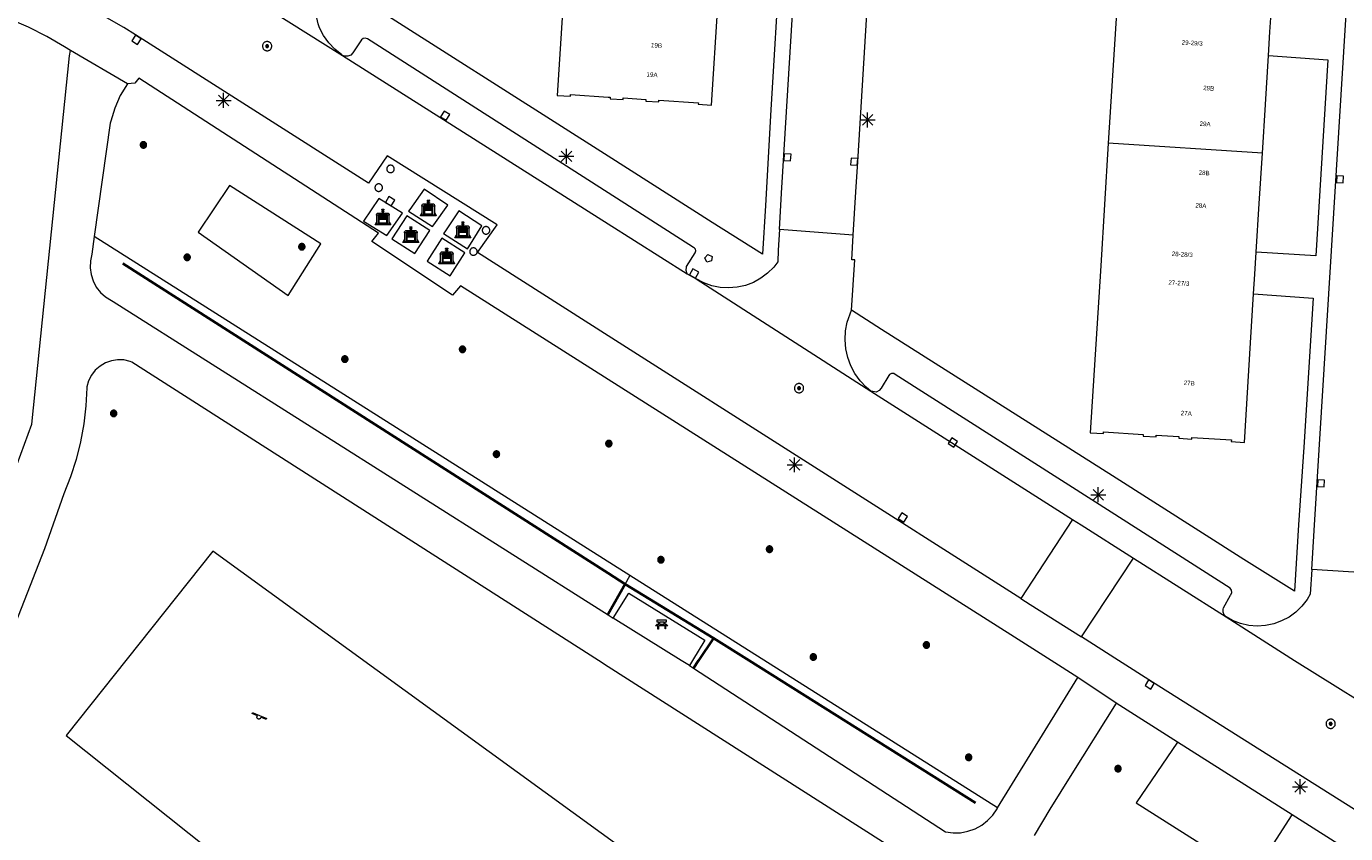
# Model space of a CAD drawing. Header units: metres. Extents: x 135779 to 137489, y 452643 to 455118.
# Tile 387 of 489: x 136961 to 137049, y 454188 to 454242. Entities that reach past the tile are written whole.
import ezdxf
from ezdxf.enums import TextEntityAlignment as Align

# ---------------------------------------------------------------- set-up
doc = ezdxf.new("R2010")
doc.units = ezdxf.units.M
doc.linetypes.add('DGN_Style_3', pattern=[78.572352, 56.123108, -22.449243])
for name, color, linetype, lineweight in [('KTop_BAK_Afval apart plaats', 96, 'Continuous', 13), ('KTop_BTD_Groenvoorziening_gras- en kruidachtigen', 62, 'Continuous', 13), ('KTop_NAR_Huisnummer (t)', 7, 'Continuous', 13), ('KTop_PAL_Afsluitpaal', 222, 'Continuous', 13), ('KTop_PAL_Lichtmast', 40, 'Continuous', 13), ('KTop_PND_Grondvlaksituatie van BAG-pand [tachy]', 1, 'Continuous', 13), ('KTop_PND_Pandscheiding', 40, 'Continuous', 13), ('KTop_PUT_Brandkraan of -put', 1, 'Continuous', 13), ('KTop_PUT_Inspectie- of rioolput', 15, 'Continuous', 13), ('KTop_PUT_Kolk', 15, 'Continuous', 13), ('KTop_STM_Bank', 40, 'Continuous', 13), ('KTop_STM_Speelvoorziening', 40, 'Continuous', 13), ('KTop_VGO_Boom', 92, 'Continuous', 13), ('KTop_VGO_Haag (l)', 92, 'DGN_Style_3', 40), ('KTop_WGD_Rijbaan_Lokale weg', 251, 'Continuous', 13), ('KTop_WGD_Rijbaan_Lokale weg_verkeersdrempel', 40, 'Continuous', 13), ('KTop_WGD_Voetpad', 251, 'Continuous', 13)]:
    doc.layers.add(name, color=color, linetype=linetype, lineweight=lineweight)
doc.styles.add('Style-ROVU', font='ROVU.shx')

# ---------------------------------------------------------------- blocks, each defined once
blk = doc.blocks.new('BAK_Afval_apart_plaats')
at = {"layer": 'KTop_BAK_Afval apart plaats'}
for p, q in [((-0.43, 0.141), (-0.425, 0.168)), ((-0.43, 0.118), (-0.43, 0.141)), ((-0.29, 0.118), (-0.43, 0.118)), ((-0.43, 0.118), (-0.43, -0.457)), ((-0.29, 0.118), (-0.43, 0.118)), ((-0.425, 0.168), (-0.416, 0.193)), ((-0.416, 0.193), (-0.403, 0.215)), ((-0.403, 0.215), (-0.384, 0.24)), ((-0.384, 0.24), (-0.364, 0.258)), ((-0.364, 0.258), (-0.342, 0.272)), ((-0.342, 0.272), (0, 0.272)), ((-0.282, 0.167), (-0.29, 0.146)), ((-0.282, 0.167), (-0.29, 0.146)), ((-0.29, 0.146), (-0.29, 0.118)), ((-0.29, 0.146), (-0.29, 0.118)), ((-0.29, -0.429), (-0.29, 0.118)), ((-0.29, 0.118), (-0.29, -0.429)), ((-0.273, 0.186), (-0.282, 0.167)), ((-0.273, 0.186), (-0.282, 0.167)), ((-0.248, 0.217), (-0.273, 0.186)), ((-0.248, 0.217), (-0.273, 0.186)), ((0.248, 0.217), (-0.248, 0.217)), ((0.248, 0.217), (-0.248, 0.217)), ((-0.242, 0.081), (-0.242, 0.153)), ((-0.242, 0.153), (0.242, 0.153)), ((0.242, 0.081), (-0.242, 0.081)), ((-0.242, 0.034), (-0.242, 0.081)), ((-0.242, 0.081), (0.242, 0.081)), ((-0.242, -0.059), (-0.242, 0.034)), ((-0.242, 0.034), (0.242, 0.034)), ((0.242, 0.034), (-0.242, 0.034)), ((-0.073, 0.513), (-0.072, 0.515)), ((-0.073, 0.513), (-0.073, 0.49)), ((-0.072, 0.511), (-0.073, 0.513)), ((-0.072, 0.511), (-0.073, 0.513)), ((-0.073, 0.49), (-0.072, 0.488)), ((-0.073, 0.399), (-0.073, 0.376)), ((-0.072, 0.397), (-0.073, 0.399)), ((-0.073, 0.376), (-0.072, 0.374)), ((-0.072, 0.515), (-0.071, 0.516)), ((-0.07, 0.51), (-0.072, 0.511)), ((-0.07, 0.51), (-0.072, 0.511)), ((-0.072, 0.488), (-0.07, 0.486)), ((-0.07, 0.396), (-0.072, 0.397)), ((-0.072, 0.374), (-0.07, 0.373)), ((-0.071, 0.516), (-0.07, 0.517)), ((-0.07, 0.517), (-0.067, 0.519)), ((-0.069, 0.509), (-0.07, 0.51)), ((-0.069, 0.509), (-0.07, 0.51)), ((-0.07, 0.486), (-0.069, 0.485)), ((-0.069, 0.395), (-0.07, 0.396)), ((-0.07, 0.373), (-0.069, 0.371)), ((-0.066, 0.507), (-0.069, 0.509)), ((-0.066, 0.507), (-0.069, 0.509)), ((-0.069, 0.485), (-0.066, 0.484)), ((-0.066, 0.394), (-0.069, 0.395)), ((-0.069, 0.371), (-0.066, 0.37)), ((-0.067, 0.519), (-0.065, 0.52)), ((-0.063, 0.506), (-0.066, 0.507)), ((-0.063, 0.506), (-0.066, 0.507)), ((-0.066, 0.484), (-0.063, 0.483)), ((-0.063, 0.392), (-0.066, 0.394)), ((-0.066, 0.37), (-0.063, 0.369)), ((-0.065, 0.52), (-0.061, 0.521)), ((-0.059, 0.505), (-0.063, 0.506)), ((-0.059, 0.505), (-0.063, 0.506)), ((-0.063, 0.483), (-0.059, 0.482)), ((-0.059, 0.391), (-0.063, 0.392)), ((-0.063, 0.369), (-0.059, 0.368)), ((-0.061, 0.521), (-0.055, 0.523)), ((-0.054, 0.504), (-0.059, 0.505)), ((-0.054, 0.504), (-0.059, 0.505)), ((-0.059, 0.482), (-0.054, 0.481)), ((-0.054, 0.39), (-0.059, 0.391)), ((-0.059, 0.368), (-0.054, 0.367)), ((-0.055, 0.523), (-0.049, 0.524)), ((-0.048, 0.503), (-0.054, 0.504)), ((-0.048, 0.503), (-0.054, 0.504)), ((-0.054, 0.481), (-0.048, 0.48)), ((-0.048, 0.389), (-0.054, 0.39)), ((-0.054, 0.367), (-0.048, 0.366)), ((-0.049, 0.524), (-0.043, 0.525)), ((-0.043, 0.502), (-0.048, 0.503)), ((-0.043, 0.502), (-0.048, 0.503)), ((-0.048, 0.48), (-0.043, 0.479)), ((-0.043, 0.388), (-0.048, 0.389)), ((-0.048, 0.366), (-0.043, 0.365)), ((-0.043, 0.525), (-0.035, 0.526)), ((-0.036, 0.501), (-0.043, 0.502)), ((-0.036, 0.501), (-0.043, 0.502)), ((-0.043, 0.479), (-0.036, 0.478)), ((-0.036, 0.388), (-0.043, 0.388)), ((-0.043, 0.365), (-0.036, 0.364)), ((-0.03, 0.501), (-0.036, 0.501)), ((-0.03, 0.501), (-0.036, 0.501)), ((-0.036, 0.478), (-0.03, 0.478)), ((-0.03, 0.387), (-0.036, 0.388)), ((-0.036, 0.364), (-0.03, 0.364)), ((-0.035, 0.526), (-0.029, 0.527)), ((-0.021, 0.5), (-0.03, 0.501)), ((-0.021, 0.5), (-0.03, 0.501)), ((-0.03, 0.478), (-0.028, 0.478)), ((-0.021, 0.387), (-0.03, 0.387)), ((-0.03, 0.364), (-0.028, 0.364)), ((-0.029, 0.527), (-0.023, 0.527)), ((-0.028, 0.478), (-0.021, 0.477)), ((-0.028, 0.468), (-0.028, 0.478)), ((-0.028, 0.478), (-0.021, 0.477)), ((-0.028, 0.4), (-0.028, 0.468)), ((-0.028, 0.468), (-0.021, 0.468)), ((-0.021, 0.468), (-0.028, 0.468)), ((-0.021, 0.4), (-0.028, 0.4)), ((-0.028, 0.364), (-0.021, 0.363)), ((-0.028, 0.355), (-0.028, 0.364)), ((-0.028, 0.364), (-0.021, 0.363)), ((-0.028, 0.272), (-0.028, 0.355)), ((-0.028, 0.355), (-0.021, 0.354)), ((-0.021, 0.354), (-0.028, 0.355)), ((0.028, 0.272), (-0.028, 0.272)), ((-0.023, 0.527), (-0.013, 0.528)), ((-0.014, 0.5), (-0.021, 0.5)), ((-0.014, 0.5), (-0.021, 0.5)), ((-0.021, 0.477), (-0.014, 0.477)), ((-0.021, 0.477), (-0.014, 0.477)), ((-0.021, 0.468), (-0.014, 0.468)), ((-0.014, 0.468), (-0.021, 0.468)), ((-0.014, 0.399), (-0.021, 0.4)), ((-0.014, 0.386), (-0.021, 0.387)), ((-0.021, 0.363), (-0.014, 0.363)), ((-0.021, 0.363), (-0.014, 0.363)), ((-0.021, 0.354), (-0.014, 0.354)), ((-0.014, 0.354), (-0.021, 0.354)), ((0, 0.5), (-0.014, 0.5)), ((0, 0.5), (-0.014, 0.5)), ((-0.014, 0.477), (0, 0.477)), ((-0.014, 0.477), (0, 0.477)), ((-0.014, 0.468), (0, 0.468)), ((0, 0.468), (-0.014, 0.468)), ((0, 0.399), (-0.014, 0.399)), ((0, 0.386), (-0.014, 0.386)), ((-0.014, 0.363), (0, 0.363)), ((-0.014, 0.363), (0, 0.363)), ((-0.014, 0.354), (0, 0.354)), ((0, 0.354), (-0.014, 0.354)), ((-0.013, 0.528), (-0.005, 0.528)), ((-0.005, 0.528), (0, 0.528)), ((0, 0.528), (0.005, 0.528)), ((0, 0.5), (0, 0.477)), ((0, 0.477), (0, 0.5)), ((0, 0.477), (0, 0.5)), ((0, 0.5), (0.014, 0.5)), ((0.014, 0.5), (0, 0.5)), ((0.014, 0.477), (0, 0.477)), ((0, 0.477), (0.014, 0.477)), ((0.014, 0.468), (0, 0.468)), ((0, 0.468), (0, 0.399)), ((0, 0.468), (0, 0.399)), ((0.014, 0.468), (0, 0.468)), ((0, 0.399), (0.014, 0.399)), ((0, 0.363), (0, 0.386)), ((0, 0.363), (0, 0.386)), ((0, 0.386), (0.014, 0.386)), ((0.014, 0.363), (0, 0.363)), ((0, 0.363), (0.014, 0.363)), ((0, 0.354), (0.014, 0.354)), ((0, 0.272), (0, 0.354)), ((0, 0.354), (0, 0.272)), ((0.014, 0.354), (0, 0.354)), ((0, 0.272), (0.342, 0.272)), ((0.028, 0.272), (0, 0.272)), ((0, 0.272), (0.028, 0.272)), ((0.005, 0.528), (0.013, 0.528)), ((0.013, 0.528), (0.023, 0.527)), ((0.014, 0.5), (0.021, 0.5)), ((0.021, 0.5), (0.014, 0.5)), ((0.021, 0.477), (0.014, 0.477)), ((0.014, 0.477), (0.021, 0.477)), ((0.021, 0.468), (0.014, 0.468)), ((0.021, 0.468), (0.014, 0.468)), ((0.014, 0.399), (0.021, 0.4)), ((0.014, 0.386), (0.021, 0.387)), ((0.021, 0.363), (0.014, 0.363)), ((0.014, 0.363), (0.021, 0.363)), ((0.014, 0.354), (0.021, 0.354)), ((0.021, 0.354), (0.014, 0.354)), ((0.021, 0.5), (0.03, 0.501)), ((0.03, 0.501), (0.021, 0.5)), ((0.028, 0.478), (0.021, 0.477)), ((0.021, 0.477), (0.028, 0.478)), ((0.021, 0.468), (0.028, 0.468)), ((0.028, 0.468), (0.021, 0.468)), ((0.028, 0.468), (0.021, 0.468)), ((0.021, 0.4), (0.028, 0.4)), ((0.021, 0.387), (0.03, 0.387)), ((0.028, 0.364), (0.021, 0.363)), ((0.021, 0.363), (0.028, 0.364)), ((0.021, 0.354), (0.028, 0.355)), ((0.028, 0.355), (0.021, 0.354)), ((0.023, 0.527), (0.029, 0.527)), ((0.03, 0.478), (0.028, 0.478)), ((0.028, 0.478), (0.028, 0.468)), ((0.028, 0.4), (0.028, 0.468)), ((0.03, 0.364), (0.028, 0.364)), ((0.028, 0.364), (0.028, 0.355)), ((0.028, 0.355), (0.028, 0.272)), ((0.029, 0.527), (0.035, 0.526)), ((0.03, 0.501), (0.036, 0.501)), ((0.036, 0.501), (0.03, 0.501)), ((0.036, 0.478), (0.03, 0.478)), ((0.03, 0.387), (0.036, 0.388)), ((0.036, 0.364), (0.03, 0.364)), ((0.035, 0.526), (0.043, 0.525)), ((0.036, 0.501), (0.043, 0.502)), ((0.043, 0.502), (0.036, 0.501)), ((0.043, 0.479), (0.036, 0.478)), ((0.036, 0.388), (0.043, 0.388)), ((0.043, 0.365), (0.036, 0.364)), ((0.043, 0.525), (0.049, 0.524)), ((0.043, 0.502), (0.048, 0.503)), ((0.048, 0.503), (0.043, 0.502)), ((0.048, 0.48), (0.043, 0.479)), ((0.043, 0.388), (0.048, 0.389)), ((0.048, 0.366), (0.043, 0.365)), ((0.048, 0.503), (0.054, 0.504)), ((0.054, 0.504), (0.048, 0.503)), ((0.054, 0.481), (0.048, 0.48)), ((0.048, 0.389), (0.054, 0.39)), ((0.054, 0.367), (0.048, 0.366)), ((0.049, 0.524), (0.055, 0.523)), ((0.054, 0.504), (0.059, 0.505)), ((0.059, 0.505), (0.054, 0.504)), ((0.059, 0.482), (0.054, 0.481)), ((0.054, 0.39), (0.059, 0.391)), ((0.059, 0.368), (0.054, 0.367)), ((0.055, 0.523), (0.061, 0.521)), ((0.059, 0.505), (0.063, 0.506)), ((0.063, 0.506), (0.059, 0.505)), ((0.063, 0.483), (0.059, 0.482)), ((0.059, 0.391), (0.063, 0.392)), ((0.063, 0.369), (0.059, 0.368)), ((0.061, 0.521), (0.065, 0.52)), ((0.063, 0.506), (0.066, 0.507)), ((0.066, 0.507), (0.063, 0.506)), ((0.066, 0.484), (0.063, 0.483)), ((0.063, 0.392), (0.066, 0.394)), ((0.066, 0.37), (0.063, 0.369)), ((0.065, 0.52), (0.067, 0.519)), ((0.066, 0.507), (0.069, 0.509)), ((0.069, 0.509), (0.066, 0.507)), ((0.069, 0.485), (0.066, 0.484)), ((0.066, 0.394), (0.069, 0.395)), ((0.069, 0.371), (0.066, 0.37)), ((0.067, 0.519), (0.07, 0.517)), ((0.069, 0.509), (0.07, 0.51)), ((0.07, 0.51), (0.069, 0.509)), ((0.07, 0.486), (0.069, 0.485)), ((0.069, 0.395), (0.07, 0.396)), ((0.07, 0.373), (0.069, 0.371)), ((0.07, 0.517), (0.071, 0.516)), ((0.07, 0.51), (0.072, 0.511)), ((0.072, 0.511), (0.07, 0.51)), ((0.072, 0.488), (0.07, 0.486)), ((0.07, 0.396), (0.072, 0.397)), ((0.072, 0.374), (0.07, 0.373)), ((0.071, 0.516), (0.072, 0.515)), ((0.072, 0.515), (0.073, 0.513)), ((0.072, 0.511), (0.073, 0.513)), ((0.073, 0.513), (0.072, 0.511)), ((0.073, 0.49), (0.072, 0.488)), ((0.072, 0.397), (0.073, 0.399)), ((0.073, 0.376), (0.072, 0.374)), ((0.073, 0.513), (0.073, 0.49)), ((0.073, 0.399), (0.073, 0.376)), ((0.242, 0.153), (0.242, 0.081)), ((0.242, 0.081), (0.242, 0.034)), ((0.242, 0.034), (0.242, -0.059)), ((0.273, 0.186), (0.248, 0.217)), ((0.273, 0.186), (0.248, 0.217)), ((0.282, 0.167), (0.273, 0.186)), ((0.282, 0.167), (0.273, 0.186)), ((0.29, 0.146), (0.282, 0.167)), ((0.29, 0.146), (0.282, 0.167)), ((0.29, 0.118), (0.29, 0.146)), ((0.29, 0.118), (0.29, 0.146)), ((0.43, 0.118), (0.29, 0.118)), ((0.29, 0.118), (0.29, -0.429)), ((0.43, 0.118), (0.29, 0.118)), ((0.29, -0.429), (0.29, 0.118)), ((0.342, 0.272), (0.364, 0.258)), ((0.364, 0.258), (0.384, 0.24)), ((0.384, 0.24), (0.403, 0.215)), ((0.403, 0.215), (0.416, 0.193)), ((0.416, 0.193), (0.425, 0.168)), ((0.425, 0.168), (0.43, 0.141)), ((0.43, 0.141), (0.43, 0.118)), ((0.43, -0.457), (0.43, 0.118)), ((-0.528, -0.528), (-0.43, -0.332)), ((0.528, -0.528), (-0.528, -0.528)), ((-0.43, -0.332), (-0.43, -0.457)), ((-0.43, -0.457), (0.43, -0.457)), ((-0.43, -0.457), (0.43, -0.457)), ((0.29, -0.429), (-0.29, -0.429)), ((-0.29, -0.429), (0.29, -0.429)), ((0.242, -0.059), (-0.242, -0.059)), ((-0.242, -0.059), (-0.242, -0.092)), ((0.242, -0.059), (-0.242, -0.059)), ((-0.242, -0.092), (0.242, -0.092)), ((-0.242, -0.11), (-0.242, -0.092)), ((-0.242, -0.092), (0.242, -0.092)), ((0.242, -0.11), (-0.242, -0.11)), ((0.242, -0.11), (-0.242, -0.11)), ((-0.242, -0.147), (0.242, -0.147)), ((-0.242, -0.41), (-0.242, -0.147)), ((0.242, -0.41), (-0.242, -0.41)), ((0.242, -0.11), (0.242, -0.059)), ((0.242, -0.092), (0.242, -0.11)), ((0.242, -0.092), (0.242, -0.11)), ((0.242, -0.147), (0.242, -0.41)), ((0.43, -0.457), (0.43, -0.332)), ((0.43, -0.332), (0.528, -0.528))]:
    blk.add_line(p, q, dxfattribs=at)
at = {"layer": 'KTop_BAK_Afval apart plaats', "flags": 128}
blk.add_lwpolyline([(0.029, 0.413), (0.035, 0.412), (0.043, 0.411), (0.049, 0.41), (0.055, 0.409), (0.061, 0.407), (0.065, 0.406), (0.067, 0.405), (0.07, 0.403), (0.071, 0.402), (0.072, 0.401), (0.073, 0.399), (0.072, 0.397), (0.07, 0.396), (0.069, 0.395), (0.066, 0.394), (0.063, 0.392), (0.059, 0.391), (0.054, 0.39), (0.048, 0.389), (0.043, 0.388), (0.036, 0.388), (0.03, 0.387), (0.021, 0.387), (0.014, 0.386), (0, 0.386), (-0.014, 0.386), (-0.021, 0.387), (-0.03, 0.387), (-0.036, 0.388), (-0.043, 0.388), (-0.048, 0.389), (-0.054, 0.39), (-0.059, 0.391), (-0.063, 0.392), (-0.066, 0.394), (-0.069, 0.395), (-0.07, 0.396), (-0.072, 0.397), (-0.073, 0.399), (-0.072, 0.401), (-0.071, 0.402), (-0.07, 0.403), (-0.067, 0.405), (-0.065, 0.406), (-0.061, 0.407), (-0.055, 0.409), (-0.049, 0.41), (-0.043, 0.411), (-0.035, 0.412), (-0.029, 0.413), (-0.028, 0.413), (-0.028, 0.4), (-0.021, 0.4), (-0.014, 0.399), (0, 0.399), (0.014, 0.399), (0.021, 0.4), (0.028, 0.4), (0.028, 0.413), (0.029, 0.413), (0.028, 0.413)], dxfattribs=at)
at = {"layer": 'KTop_BAK_Afval apart plaats'}
for p in [(0, 0), (-0.43, -0.457)]:
    blk.add_point(p, dxfattribs=at)
blk = doc.blocks.new('PAL_Lichtmast')
at = {"layer": 'KTop_PAL_Lichtmast'}
for p, q in [((-0.354, -0.354), (0.354, 0.354)), ((0.354, -0.354), (-0.354, 0.354)), ((0, -0.5), (0, 0.5)), ((-0.5, 0), (0.5, 0))]:
    blk.add_line(p, q, dxfattribs=at)
blk = doc.blocks.new('PAL_Afsluitpaal')
at = {"layer": 'KTop_PAL_Afsluitpaal', "flags": 128}
blk.add_lwpolyline([(0.25, 0), (0.249, 0.026), (0.245, 0.052), (0.238, 0.077), (0.228, 0.102), (0.217, 0.125), (0.202, 0.147), (0.186, 0.167), (0.167, 0.186), (0.147, 0.202), (0.125, 0.217), (0.102, 0.228), (0.077, 0.238), (0.052, 0.245), (0.026, 0.249), (0, 0.25), (-0.026, 0.249), (-0.052, 0.245), (-0.077, 0.238), (-0.102, 0.228), (-0.125, 0.217), (-0.147, 0.202), (-0.167, 0.186), (-0.186, 0.167), (-0.202, 0.147), (-0.217, 0.125), (-0.228, 0.102), (-0.238, 0.077), (-0.245, 0.052), (-0.249, 0.026), (-0.25, 0), (-0.249, -0.026), (-0.245, -0.052), (-0.238, -0.077), (-0.228, -0.102), (-0.217, -0.125), (-0.202, -0.147), (-0.186, -0.167), (-0.167, -0.186), (-0.147, -0.202), (-0.125, -0.217), (-0.102, -0.228), (-0.077, -0.238), (-0.052, -0.245), (-0.026, -0.249), (0, -0.25), (0.026, -0.249), (0.052, -0.245), (0.077, -0.238), (0.102, -0.228), (0.125, -0.217), (0.147, -0.202), (0.167, -0.186), (0.186, -0.167), (0.202, -0.147), (0.217, -0.125), (0.228, -0.102), (0.238, -0.077), (0.245, -0.052), (0.249, -0.026), (0.25, 0)], dxfattribs=at)
blk = doc.blocks.new('PUT_Kolk')
at = {"layer": 'KTop_PUT_Kolk', "flags": 128}
blk.add_lwpolyline([(0.225, -0.225), (0.225, 0.225), (-0.225, 0.225), (-0.225, -0.225), (0.225, -0.225)], dxfattribs=at)
blk = doc.blocks.new('PUT_Brandkraan_of_-put')
at = {"layer": 'KTop_PUT_Brandkraan of -put'}
for p, q in [((-0.25, 0.034), (0, 0.25)), ((-0.158, -0.25), (-0.25, 0.034)), ((0, 0.25), (0.25, 0.033)), ((0.25, 0.033), (0.158, -0.25)), ((0.158, -0.25), (-0.158, -0.25))]:
    blk.add_line(p, q, dxfattribs=at)
blk = doc.blocks.new('PUT_Inspectie-_of_rioolput')
at = {"layer": 'KTop_PUT_Inspectie- of rioolput', "flags": 128}
for points in [[(0.31, 0), (0.308, 0.032), (0.303, 0.064), (0.294, 0.095), (0.283, 0.126), (0.268, 0.155), (0.25, 0.182), (0.23, 0.207), (0.207, 0.23), (0.182, 0.25), (0.154, 0.268), (0.126, 0.283), (0.095, 0.294), (0.064, 0.303), (0.032, 0.308), (0, 0.309), (-0.032, 0.308), (-0.064, 0.303), (-0.096, 0.294), (-0.126, 0.283), (-0.155, 0.268), (-0.182, 0.25), (-0.207, 0.23), (-0.23, 0.207), (-0.25, 0.182), (-0.268, 0.154), (-0.283, 0.126), (-0.294, 0.095), (-0.303, 0.064), (-0.308, 0.032), (-0.309, 0), (-0.308, -0.032), (-0.303, -0.064), (-0.294, -0.096), (-0.283, -0.126), (-0.268, -0.155), (-0.25, -0.182), (-0.23, -0.207), (-0.207, -0.23), (-0.182, -0.25), (-0.155, -0.268), (-0.126, -0.283), (-0.096, -0.294), (-0.064, -0.303), (-0.032, -0.308), (0, -0.309), (0.032, -0.308), (0.064, -0.303), (0.095, -0.294), (0.126, -0.283), (0.155, -0.268), (0.182, -0.25), (0.207, -0.23), (0.23, -0.207), (0.25, -0.182), (0.268, -0.155), (0.283, -0.126), (0.294, -0.096), (0.303, -0.064), (0.308, -0.032), (0.31, 0)], [(0.095, 0), (0.094, 0.009), (0.092, 0.019), (0.09, 0.029), (0.086, 0.038), (0.082, 0.047), (0.076, 0.055), (0.07, 0.063), (0.063, 0.07), (0.055, 0.076), (0.047, 0.082), (0.038, 0.086), (0.029, 0.09), (0.019, 0.092), (0.009, 0.094), (0, 0.094), (-0.01, 0.094), (-0.02, 0.092), (-0.029, 0.09), (-0.039, 0.086), (-0.048, 0.082), (-0.056, 0.076), (-0.064, 0.07), (-0.071, 0.063), (-0.077, 0.055), (-0.082, 0.047), (-0.087, 0.038), (-0.09, 0.029), (-0.093, 0.019), (-0.094, 0.009), (-0.095, 0), (-0.094, -0.01), (-0.093, -0.02), (-0.09, -0.029), (-0.087, -0.039), (-0.082, -0.048), (-0.077, -0.056), (-0.071, -0.064), (-0.064, -0.071), (-0.056, -0.077), (-0.047, -0.082), (-0.039, -0.087), (-0.029, -0.09), (-0.02, -0.093), (-0.01, -0.094), (0, -0.095), (0.009, -0.094), (0.019, -0.093), (0.029, -0.09), (0.038, -0.087), (0.047, -0.082), (0.055, -0.077), (0.063, -0.071), (0.07, -0.064), (0.076, -0.056), (0.082, -0.047), (0.086, -0.039), (0.09, -0.029), (0.092, -0.02), (0.094, -0.01), (0.095, 0)], [(0.035, 0), (0.034, 0.003), (0.034, 0.007), (0.033, 0.01), (0.031, 0.014), (0.03, 0.017), (0.028, 0.02), (0.026, 0.023), (0.023, 0.026), (0.02, 0.028), (0.017, 0.03), (0.014, 0.031), (0.01, 0.033), (0.007, 0.034), (0.003, 0.034), (0, 0.034), (-0.004, 0.034), (-0.007, 0.034), (-0.011, 0.033), (-0.014, 0.031), (-0.018, 0.03), (-0.021, 0.028), (-0.023, 0.026), (-0.026, 0.023), (-0.028, 0.02), (-0.03, 0.017), (-0.032, 0.014), (-0.033, 0.01), (-0.034, 0.007), (-0.035, 0.003), (-0.035, 0), (-0.035, -0.004), (-0.034, -0.007), (-0.033, -0.011), (-0.032, -0.014), (-0.03, -0.018), (-0.028, -0.021), (-0.026, -0.023), (-0.023, -0.026), (-0.021, -0.028), (-0.017, -0.03), (-0.014, -0.032), (-0.011, -0.033), (-0.007, -0.034), (-0.004, -0.035), (0, -0.035), (0.003, -0.035), (0.007, -0.034), (0.01, -0.033), (0.014, -0.032), (0.017, -0.03), (0.02, -0.028), (0.023, -0.026), (0.026, -0.023), (0.028, -0.021), (0.03, -0.017), (0.031, -0.014), (0.033, -0.011), (0.034, -0.007), (0.034, -0.004), (0.035, 0)], [(0.01, 0.02), (0.007, 0.02), (0.005, 0.021), (0.003, 0.022), (0.001, 0.022), (-0.001, 0.022), (-0.004, 0.022), (-0.006, 0.021), (-0.008, 0.02), (-0.01, 0.019), (-0.012, 0.018), (-0.014, 0.017), (-0.016, 0.015), (-0.017, 0.013), (-0.019, 0.012), (-0.02, 0.009), (-0.021, 0.007), (-0.022, 0.005), (-0.022, 0.003), (-0.022, 0.001), (-0.022, -0.001), (-0.022, -0.004), (-0.022, -0.006), (-0.021, -0.008), (-0.02, -0.01), (-0.019, -0.012), (-0.017, -0.014), (-0.016, -0.016), (-0.014, -0.017), (-0.012, -0.019), (-0.01, -0.02), (-0.008, -0.021), (-0.006, -0.022), (-0.003, -0.022), (-0.001, -0.022), (0.001, -0.022), (0.003, -0.022), (0.005, -0.022), (0.008, -0.021), (0.01, -0.02), (0.012, -0.019), (0.014, -0.017), (0.015, -0.016), (0.017, -0.014), (0.018, -0.012), (0.02, -0.01), (0.02, -0.008), (0.021, -0.006), (0.022, -0.003), (0.022, -0.001), (0.022, 0.001), (0.022, 0.003), (0.021, 0.005), (0.02, 0.008), (0.019, 0.01), (0.018, 0.012), (0.017, 0.014), (0.015, 0.015), (0.013, 0.017), (0.012, 0.018), (0.01, 0.02)]]:
    blk.add_lwpolyline(points, dxfattribs=at)
blk = doc.blocks.new('STM_Speelvoorziening')
at = {"layer": 'KTop_STM_Speelvoorziening'}
for p, q in [((-0.456, 0.218), (-0.455, 0.222)), ((-0.456, 0.214), (-0.456, 0.218)), ((-0.456, 0.21), (-0.456, 0.214)), ((-0.455, 0.206), (-0.456, 0.21)), ((-0.455, 0.222), (-0.454, 0.226)), ((-0.454, 0.202), (-0.455, 0.206)), ((-0.454, 0.226), (-0.453, 0.23)), ((-0.453, 0.198), (-0.454, 0.202)), ((-0.453, 0.23), (-0.451, 0.234)), ((-0.451, 0.194), (-0.453, 0.198)), ((-0.451, 0.234), (-0.449, 0.237)), ((-0.449, 0.19), (-0.451, 0.194)), ((-0.449, 0.237), (-0.446, 0.24)), ((-0.446, 0.187), (-0.449, 0.19)), ((-0.446, 0.24), (-0.443, 0.243)), ((-0.443, 0.184), (-0.446, 0.187)), ((-0.443, 0.243), (-0.44, 0.246)), ((-0.44, 0.182), (-0.443, 0.184)), ((-0.44, 0.246), (-0.436, 0.248)), ((-0.436, 0.179), (-0.44, 0.182)), ((-0.436, 0.248), (-0.433, 0.25)), ((-0.433, 0.178), (-0.436, 0.179)), ((-0.433, 0.25), (-0.429, 0.251)), ((-0.109, 0.044), (-0.433, 0.178)), ((-0.429, 0.251), (-0.425, 0.253)), ((-0.425, 0.253), (-0.421, 0.253)), ((-0.421, 0.253), (-0.417, 0.253)), ((-0.417, 0.253), (-0.412, 0.253)), ((-0.412, 0.253), (-0.408, 0.253)), ((-0.408, 0.253), (-0.404, 0.251)), ((-0.404, 0.251), (-0.402, 0.251)), ((-0.402, 0.251), (0.031, 0.072)), ((-0.14, -0.007), (-0.135, 0.006)), ((-0.135, 0.006), (-0.129, 0.018)), ((-0.129, 0.018), (-0.122, 0.029)), ((-0.122, 0.029), (-0.114, 0.04)), ((-0.114, 0.04), (-0.109, 0.044)), ((0.031, 0.072), (0.464, -0.106)), ((-0.146, -0.033), (-0.144, -0.02)), ((-0.146, -0.047), (-0.146, -0.033)), ((-0.146, -0.06), (-0.146, -0.047)), ((-0.144, -0.073), (-0.146, -0.06)), ((-0.144, -0.02), (-0.14, -0.007)), ((-0.14, -0.086), (-0.144, -0.073)), ((-0.135, -0.099), (-0.14, -0.086)), ((-0.129, -0.111), (-0.135, -0.099)), ((-0.122, -0.122), (-0.129, -0.111)), ((-0.114, -0.133), (-0.122, -0.122)), ((-0.104, -0.143), (-0.114, -0.133)), ((-0.093, -0.151), (-0.104, -0.143)), ((-0.082, -0.158), (-0.093, -0.151)), ((-0.07, -0.164), (-0.082, -0.158)), ((-0.057, -0.169), (-0.07, -0.164)), ((-0.044, -0.172), (-0.057, -0.169)), ((-0.031, -0.174), (-0.044, -0.172)), ((-0.017, -0.175), (-0.031, -0.174)), ((-0.004, -0.174), (-0.017, -0.175)), ((0.009, -0.172), (-0.004, -0.174)), ((0.022, -0.169), (0.009, -0.172)), ((0.035, -0.164), (0.022, -0.169)), ((0.047, -0.158), (0.035, -0.164)), ((0.058, -0.151), (0.047, -0.158)), ((0.069, -0.143), (0.058, -0.151)), ((0.078, -0.133), (0.069, -0.143)), ((0.086, -0.122), (0.078, -0.133)), ((0.094, -0.111), (0.086, -0.122)), ((0.1, -0.099), (0.094, -0.111)), ((0.105, -0.086), (0.1, -0.099)), ((0.108, -0.073), (0.105, -0.086)), ((0.11, -0.06), (0.108, -0.073)), ((0.112, -0.046), (0.11, -0.06)), ((0.434, -0.179), (0.112, -0.046)), ((0.439, -0.18), (0.434, -0.179)), ((0.443, -0.181), (0.439, -0.18)), ((0.447, -0.181), (0.443, -0.181)), ((0.451, -0.181), (0.447, -0.181)), ((0.455, -0.18), (0.451, -0.181)), ((0.459, -0.179), (0.455, -0.18)), ((0.463, -0.178), (0.459, -0.179)), ((0.467, -0.176), (0.463, -0.178)), ((0.464, -0.106), (0.467, -0.107)), ((0.467, -0.107), (0.47, -0.11)), ((0.47, -0.174), (0.467, -0.176)), ((0.47, -0.11), (0.474, -0.112)), ((0.474, -0.171), (0.47, -0.174)), ((0.474, -0.112), (0.477, -0.115)), ((0.477, -0.168), (0.474, -0.171)), ((0.477, -0.115), (0.479, -0.118)), ((0.479, -0.165), (0.477, -0.168)), ((0.479, -0.118), (0.481, -0.122)), ((0.481, -0.161), (0.479, -0.165)), ((0.481, -0.122), (0.483, -0.125)), ((0.483, -0.158), (0.481, -0.161)), ((0.483, -0.125), (0.485, -0.129)), ((0.485, -0.154), (0.483, -0.158)), ((0.485, -0.129), (0.486, -0.133)), ((0.486, -0.15), (0.485, -0.154)), ((0.486, -0.133), (0.486, -0.138)), ((0.486, -0.138), (0.487, -0.142)), ((0.487, -0.142), (0.486, -0.146)), ((0.486, -0.146), (0.486, -0.15))]:
    blk.add_line(p, q, dxfattribs=at)
blk = doc.blocks.new('STM_Bank')
at = {"layer": 'KTop_STM_Bank'}
for p, q in [((-0.416, -0.089), (-0.298, 0.019)), ((-0.298, 0.314), (0.298, 0.314)), ((-0.298, 0.143), (-0.298, 0.314)), ((-0.2, 0.143), (-0.298, 0.143)), ((-0.298, 0.019), (-0.2, 0.019)), ((-0.2, 0.019), (-0.2, 0.143)), ((0.157, 0.143), (-0.154, 0.143)), ((-0.154, 0.143), (-0.154, 0.019)), ((-0.154, 0.019), (0.157, 0.019)), ((0.157, 0.019), (0.157, 0.143)), ((0.298, 0.143), (0.203, 0.143)), ((0.203, 0.143), (0.203, 0.019)), ((0.203, 0.019), (0.298, 0.019)), ((0.298, 0.314), (0.298, 0.143)), ((0.298, 0.019), (0.416, -0.089)), ((-0.259, -0.089), (-0.416, -0.089)), ((-0.259, -0.315), (-0.259, -0.089)), ((-0.213, -0.315), (-0.259, -0.315)), ((0.216, -0.089), (-0.213, -0.089)), ((-0.213, -0.089), (-0.213, -0.315)), ((0.216, -0.305), (0.216, -0.089)), ((0.259, -0.305), (0.216, -0.305)), ((0.416, -0.089), (0.259, -0.089)), ((0.259, -0.089), (0.259, -0.305))]:
    blk.add_line(p, q, dxfattribs=at)
blk = doc.blocks.new('VGO_Boom')
at = {"layer": 'KTop_VGO_Boom', "flags": 128}
for points in [[(0.215, 0), (0.214, 0.022), (0.21, 0.045), (0.204, 0.066), (0.196, 0.087), (0.186, 0.108), (0.174, 0.126), (0.16, 0.144), (0.144, 0.16), (0.126, 0.174), (0.107, 0.186), (0.087, 0.196), (0.066, 0.204), (0.045, 0.21), (0.022, 0.214), (-0.001, 0.215), (-0.023, 0.214), (-0.045, 0.21), (-0.067, 0.204), (-0.088, 0.196), (-0.108, 0.186), (-0.127, 0.174), (-0.144, 0.16), (-0.16, 0.144), (-0.174, 0.126), (-0.187, 0.107), (-0.197, 0.087), (-0.205, 0.066), (-0.211, 0.045), (-0.214, 0.022), (-0.215, -0.001), (-0.214, -0.023), (-0.211, -0.045), (-0.205, -0.067), (-0.197, -0.088), (-0.187, -0.108), (-0.174, -0.127), (-0.16, -0.144), (-0.144, -0.16), (-0.127, -0.174), (-0.108, -0.187), (-0.088, -0.197), (-0.067, -0.205), (-0.045, -0.211), (-0.023, -0.214), (0, -0.215), (0.022, -0.214), (0.045, -0.211), (0.066, -0.205), (0.087, -0.197), (0.108, -0.187), (0.126, -0.174), (0.144, -0.16), (0.16, -0.144), (0.174, -0.127), (0.186, -0.108), (0.196, -0.088), (0.204, -0.067), (0.21, -0.045), (0.214, -0.023), (0.215, -0.001)], [(0.155, 0), (0.154, 0.016), (0.152, 0.032), (0.147, 0.048), (0.142, 0.063), (0.134, 0.078), (0.125, 0.091), (0.115, 0.104), (0.104, 0.115), (0.091, 0.125), (0.077, 0.134), (0.063, 0.142), (0.048, 0.147), (0.032, 0.152), (0.016, 0.154), (-0.001, 0.155), (-0.017, 0.154), (-0.033, 0.152), (-0.048, 0.147), (-0.064, 0.142), (-0.078, 0.134), (-0.092, 0.125), (-0.104, 0.115), (-0.116, 0.104), (-0.126, 0.091), (-0.135, 0.077), (-0.142, 0.063), (-0.148, 0.048), (-0.152, 0.032), (-0.155, 0.016), (-0.155, -0.001), (-0.155, -0.017), (-0.152, -0.033), (-0.148, -0.048), (-0.142, -0.064), (-0.135, -0.078), (-0.126, -0.092), (-0.116, -0.104), (-0.104, -0.116), (-0.092, -0.126), (-0.078, -0.135), (-0.064, -0.142), (-0.048, -0.148), (-0.033, -0.152), (-0.017, -0.155), (0, -0.155), (0.016, -0.155), (0.032, -0.152), (0.048, -0.148), (0.063, -0.142), (0.078, -0.135), (0.091, -0.126), (0.104, -0.116), (0.115, -0.104), (0.125, -0.092), (0.134, -0.078), (0.142, -0.064), (0.147, -0.048), (0.152, -0.033), (0.154, -0.017), (0.155, -0.001)], [(0.095, 0), (0.094, 0.01), (0.093, 0.02), (0.09, 0.029), (0.087, 0.039), (0.082, 0.048), (0.077, 0.056), (0.071, 0.064), (0.064, 0.071), (0.056, 0.077), (0.047, 0.082), (0.039, 0.087), (0.029, 0.09), (0.02, 0.093), (0.01, 0.094), (-0.001, 0.095), (-0.01, 0.094), (-0.02, 0.093), (-0.03, 0.09), (-0.039, 0.087), (-0.048, 0.082), (-0.056, 0.077), (-0.064, 0.071), (-0.071, 0.064), (-0.077, 0.056), (-0.083, 0.047), (-0.087, 0.039), (-0.091, 0.029), (-0.093, 0.02), (-0.095, 0.01), (-0.095, -0.001), (-0.095, -0.01), (-0.093, -0.02), (-0.091, -0.03), (-0.087, -0.039), (-0.083, -0.048), (-0.077, -0.056), (-0.071, -0.064), (-0.064, -0.071), (-0.056, -0.077), (-0.048, -0.083), (-0.039, -0.087), (-0.03, -0.091), (-0.02, -0.093), (-0.01, -0.095), (0, -0.095), (0.01, -0.095), (0.02, -0.093), (0.029, -0.091), (0.039, -0.087), (0.048, -0.083), (0.056, -0.077), (0.064, -0.071), (0.071, -0.064), (0.077, -0.056), (0.082, -0.048), (0.087, -0.039), (0.09, -0.03), (0.093, -0.02), (0.094, -0.01), (0.095, -0.001)], [(0.035, 0), (0.035, 0.004), (0.034, 0.007), (0.033, 0.011), (0.032, 0.014), (0.03, 0.018), (0.028, 0.021), (0.026, 0.023), (0.023, 0.026), (0.021, 0.028), (0.017, 0.03), (0.014, 0.032), (0.011, 0.033), (0.007, 0.034), (0.004, 0.035), (-0.001, 0.035), (-0.004, 0.035), (-0.008, 0.034), (-0.011, 0.033), (-0.015, 0.032), (-0.018, 0.03), (-0.021, 0.028), (-0.024, 0.026), (-0.027, 0.023), (-0.029, 0.021), (-0.031, 0.017), (-0.032, 0.014), (-0.034, 0.011), (-0.035, 0.007), (-0.035, 0.004), (-0.035, -0.001), (-0.035, -0.004), (-0.035, -0.008), (-0.034, -0.011), (-0.032, -0.015), (-0.031, -0.018), (-0.029, -0.021), (-0.027, -0.024), (-0.024, -0.027), (-0.021, -0.029), (-0.018, -0.031), (-0.015, -0.032), (-0.011, -0.034), (-0.008, -0.035), (-0.004, -0.035), (0, -0.035), (0.004, -0.035), (0.007, -0.035), (0.011, -0.034), (0.014, -0.032), (0.018, -0.031), (0.021, -0.029), (0.023, -0.027), (0.026, -0.024), (0.028, -0.021), (0.03, -0.018), (0.032, -0.015), (0.033, -0.011), (0.034, -0.008), (0.035, -0.004), (0.035, 0)]]:
    blk.add_lwpolyline(points, dxfattribs=at)

msp = doc.modelspace()

# ---------------------------------------------------------------- linework, layer by layer
at = {"layer": 'KTop_BTD_Groenvoorziening_gras- en kruidachtigen', "flags": 128}
for points in [[(136974.64, 454231.81), (136972.55, 454228.69), (136978.57, 454224.45), (136980.76, 454227.9), (136974.64, 454231.81)], [(137001.451, 454205.695), (137001.444, 454205.7), (136965.59, 454228.389)], [(136973.532, 454207.319), (136963.705, 454194.982), (136997.859, 454167.776), (137008.645, 454181.807), (136973.532, 454207.319)], [(137001.451, 454205.695), (137000, 454203.046)], [(137026.061, 454190.121), (137001.451, 454205.695)], [(137038.118, 454194.527), (137035.339, 454190.473), (137043.129, 454185.544), (137045.784, 454189.662)]]:
    msp.add_lwpolyline(points, dxfattribs=at)
at = {"layer": 'KTop_PND_Grondvlaksituatie van BAG-pand [tachy]', "flags": 128}
for points in [[(136997.803, 454257.156), (136997.286, 454248.963), (136996.585, 454237.837), (136997.472, 454237.78), (136997.479, 454237.889), (137000, 454237.729), (137000.127, 454237.721), (137000.12, 454237.611), (137000.998, 454237.556), (137001.005, 454237.666), (137002.512, 454237.572), (137002.505, 454237.462), (137003.383, 454237.407), (137003.39, 454237.515), (137006.035, 454237.351), (137006.028, 454237.242), (137006.906, 454237.187), (137007.324, 454243.831), (137007.53, 454247.105)], [(137034.467, 454250.493), (137033.979, 454242.656), (137033.479, 454234.633)], [(137044.203, 454240.501), (137044.303, 454242.103), (137044.381, 454243.347)], [(137043.796, 454233.969), (137043.999, 454237.228), (137044.203, 454240.501)], [(137033.479, 454234.633), (137032.967, 454226.419), (137032.271, 454215.251), (137033.159, 454215.196), (137033.166, 454215.307), (137035.811, 454215.141), (137035.804, 454215.031), (137036.682, 454214.976), (137036.689, 454215.086), (137038.196, 454214.992), (137038.189, 454214.882), (137039.067, 454214.827), (137039.074, 454214.935), (137041.719, 454214.771), (137041.712, 454214.662), (137042.59, 454214.607), (137043.005, 454221.268), (137043.209, 454224.541)], [(137043.383, 454227.331), (137043.587, 454230.604), (137043.796, 454233.969)], [(137043.209, 454224.541), (137043.292, 454225.865), (137043.383, 454227.331)]]:
    msp.add_lwpolyline(points, dxfattribs=at)
at = {"layer": 'KTop_PND_Pandscheiding', "flags": 128}
msp.add_lwpolyline([(137043.796, 454233.969), (137033.479, 454234.633)], dxfattribs=at)
at = {"layer": 'KTop_VGO_Haag (l)', "flags": 128}
for points in [[(136967.502, 454226.574), (137000, 454205.843)], [(137000, 454205.843), (137001.135, 454205.119)], [(137001.135, 454205.119), (137000, 454203.091)], [(137001.135, 454205.119), (137007.037, 454201.502)], [(137007.037, 454201.502), (137006.049, 454200)], [(137007.037, 454201.502), (137009.425, 454200)], [(137006.049, 454200), (137005.706, 454199.478)], [(137009.425, 454200), (137024.597, 454190.457)]]:
    msp.add_lwpolyline(points, dxfattribs=at)
at = {"layer": 'KTop_WGD_Rijbaan_Lokale weg', "flags": 128}
for points in [[(137011.453, 454228.85), (137011.6, 454231.3), (137015.5, 454294.858), (137015.555, 454295.418), (137015.69, 454295.964), (137015.9, 454296.486), (137016.182, 454296.973), (137016.293, 454297.129), (137021.318, 454305.031)], [(137016.399, 454228.488), (137016.57, 454231.39), (137016.714, 454233.389), (137018.462, 454262.332), (137018.598, 454263.385), (137018.812, 454264.425), (137019.104, 454265.445), (137019.472, 454266.441), (137019.914, 454267.406), (137020.427, 454268.335), (137020.86, 454269.009), (137031.663, 454286.052)], [(137047.105, 454206.102), (137047.27, 454208.71), (137051.053, 454269.964), (137051.104, 454270.715), (137051.235, 454271.455), (137051.444, 454272.178), (137051.728, 454272.875), (137052.084, 454273.538), (137052.287, 454273.852), (137057.418, 454282.066)], [(136970.467, 454247.897), (136982.207, 454240.522)], [(137027.627, 454204.153), (137000, 454221.737), (136991.254, 454227.312), (136992.564, 454229.178), (136985.202, 454233.803), (136983.942, 454231.971), (136968.358, 454241.904), (136967.563, 454242.389), (136965.964, 454243.293), (136964.328, 454244.126), (136962.657, 454244.887), (136960.954, 454245.575)], [(136982.207, 454240.522), (137000, 454229.248), (137005.288, 454225.897)], [(137016.399, 454228.488), (137011.453, 454228.85)], [(137005.288, 454225.897), (137005.893, 454225.546)], [(137005.893, 454225.546), (137017.571, 454218.039)], [(137017.571, 454218.039), (137031.085, 454209.447)], [(137031.085, 454209.447), (137027.627, 454204.153)], [(137031.678, 454201.575), (137035.158, 454206.858)], [(137035.158, 454206.858), (137041.362, 454202.913)], [(137052.019, 454205.784), (137047.105, 454206.102)], [(137041.362, 454202.913), (137045.939, 454200), (137053.118, 454195.533)], [(137114.525, 454148.946), (137097.227, 454159.93), (137098.36, 454161.681), (137094.245, 454164.243), (137093.126, 454162.533), (137070.434, 454176.942), (137053.456, 454187.807), (137036.433, 454198.548), (137034.152, 454200), (137031.678, 454201.575)]]:
    msp.add_lwpolyline(points, dxfattribs=at)
at = {"layer": 'KTop_WGD_Rijbaan_Lokale weg_verkeersdrempel', "flags": 128}
for points in [[(136982.207, 454240.522), (136982.151, 454240.56), (136981.689, 454240.93), (136981.281, 454241.359), (136980.935, 454241.84), (136980.656, 454242.362), (136980.572, 454242.639), (136980.421, 454243.334), (136980.349, 454244.041), (136980.357, 454244.752), (136980.444, 454245.458), (136980.61, 454246.15)], [(137011.453, 454228.85), (137011.37, 454227.47), (137011.351, 454226.688), (137011.074, 454226.333), (137010.671, 454225.931), (137010.215, 454225.59), (137009.716, 454225.316), (137009.183, 454225.115), (137008.628, 454224.99), (137008.06, 454224.945), (137007.492, 454224.979), (137006.934, 454225.092), (137006.398, 454225.282), (137005.893, 454225.546)], [(137016.28, 454223.46), (137016.51, 454226.82), (137016.3, 454226.82), (137016.399, 454228.488)], [(137017.571, 454218.039), (137017.273, 454218.291), (137016.864, 454218.725), (137016.516, 454219.208), (137016.237, 454219.735), (137016.03, 454220.293), (137015.9, 454220.875), (137015.849, 454221.468), (137015.878, 454222.063), (137015.987, 454222.649), (137016.28, 454223.46)], [(137031.085, 454209.447), (137031.658, 454209.083), (137035.158, 454206.858)], [(137047.105, 454206.102), (137047, 454204.45), (137046.781, 454204.078), (137046.437, 454203.632), (137046.034, 454203.24), (137045.579, 454202.908), (137045.081, 454202.644), (137044.551, 454202.453), (137044, 454202.339), (137043.438, 454202.305), (137042.876, 454202.35), (137042.327, 454202.474), (137041.801, 454202.674), (137041.362, 454202.913)], [(137027.627, 454204.153), (137028.25, 454203.757), (137031.678, 454201.575)]]:
    msp.add_lwpolyline(points, dxfattribs=at)
at = {"layer": 'KTop_WGD_Voetpad', "flags": 128}
for points in [[(137007.53, 454247.105), (137011.491, 454246.842), (137010.876, 454236.883), (137010.517, 454230.464), (137010.32, 454227.21), (137006.951, 454229.328), (137000, 454233.763), (136982.17, 454245.14), (136980.61, 454246.15)], [(136963.993, 454240.841), (136963.59, 454241.097), (136962.41, 454241.784), (136961.19, 454242.4), (136959.937, 454242.945), (136958.655, 454243.414), (136957.347, 454243.808), (136956.018, 454244.125), (136954.673, 454244.364), (136953.316, 454244.523), (136953.046, 454238.889)], [(137005.288, 454225.897), (137005.218, 454226.12), (137005.227, 454226.354), (137005.232, 454226.377), (137005.819, 454227.302), (137005.866, 454227.422), (137005.837, 454227.549), (137005.782, 454227.599), (137005.711, 454227.646), (137000, 454231.304), (136983.878, 454241.63), (136983.733, 454241.678), (136983.583, 454241.648), (136983.472, 454241.554), (136982.893, 454240.682), (136982.755, 454240.538), (136982.571, 454240.46), (136982.371, 454240.459), (136982.207, 454240.522)], [(136959.169, 454209.799), (136961.408, 454215.833), (136963.936, 454240.497), (136963.993, 454240.841)], [(136967.803, 454238.604), (136963.993, 454240.841)], [(137044.203, 454240.501), (137048.167, 454240.231), (137047.364, 454227.102), (137043.383, 454227.331)], [(137031.441, 454198.868), (137029.662, 454200), (137026.948, 454201.722), (137000, 454218.816), (136990.103, 454225.094), (136989.579, 454224.462), (136984.169, 454228.049), (136984.609, 454228.622), (136968.58, 454238.992), (136968.309, 454238.652), (136967.803, 454238.604)], [(136967.803, 454238.604), (136967.331, 454237.827), (136966.974, 454236.988), (136966.691, 454236.122), (136966.656, 454235.99), (136965.59, 454228.389)], [(136986.218, 454229.962), (136984.644, 454230.933), (136983.607, 454229.418), (136985.174, 454228.451), (136986.218, 454229.962)], [(136988.324, 454229.178), (136989.269, 454230.481), (136987.674, 454231.571), (136986.713, 454230.206), (136986.635, 454230.095), (136988.24, 454229.062), (136988.324, 454229.178)], [(136990.657, 454227.692), (136991.528, 454229.099), (136989.986, 454230.109), (136989.053, 454228.714), (136988.972, 454228.592), (136990.575, 454227.56), (136990.657, 454227.692)], [(136987.046, 454227.251), (136988.042, 454228.79), (136986.514, 454229.78), (136985.517, 454228.24), (136987.046, 454227.251)], [(136965.59, 454228.389), (136965.425, 454227.213), (136965.325, 454226.754), (136965.308, 454226.298), (136965.37, 454225.846), (136965.51, 454225.412), (136965.723, 454225.009), (136966.004, 454224.649), (136966.343, 454224.344), (136966.73, 454224.102), (136966.86, 454224.04), (137000, 454203.046)], [(136989.418, 454225.753), (136990.398, 454227.3), (136988.857, 454228.277), (136987.876, 454226.73), (136989.418, 454225.753)], [(137043.209, 454224.541), (137047.191, 454224.271), (137046.561, 454214.286), (137046.21, 454209.08), (137045.94, 454204.63), (137042.55, 454206.76), (137033.748, 454212.353), (137018.3, 454222.17), (137016.28, 454223.46)], [(137022.237, 454185.373), (137002.329, 454198.089), (137000, 454199.579), (136999.342, 454200), (136968.106, 454219.981), (136967.981, 454220.026), (136967.57, 454220.121), (136967.149, 454220.137), (136966.732, 454220.072), (136966.335, 454219.931), (136965.971, 454219.717), (136965.655, 454219.438), (136965.396, 454219.105), (136965.205, 454218.729), (136965.088, 454218.324), (136965.087, 454218.265), (136965.029, 454217.048), (136964.89, 454215.836), (136964.673, 454214.637), (136964.377, 454213.454), (136964.005, 454212.293), (136963.557, 454211.159), (136962.251, 454207.482), (136959.338, 454200)], [(137041.362, 454202.913), (137041.226, 454203.057), (137041.158, 454203.243), (137041.167, 454203.441), (137041.192, 454203.514), (137041.663, 454204.362), (137041.685, 454204.389), (137041.747, 454204.543), (137041.73, 454204.708), (137041.64, 454204.847), (137032.623, 454210.593), (137019.202, 454219.145), (137019.108, 454219.208), (137018.964, 454219.214), (137018.838, 454219.144), (137018.789, 454219.077), (137018.263, 454218.239), (137018.145, 454218.075), (137017.981, 454217.98), (137017.948, 454217.971), (137017.571, 454218.039)], [(137000.334, 454202.834), (137001.368, 454204.506), (137006.471, 454201.35), (137005.64, 454200), (137005.429, 454199.658)], [(137000, 454203.046), (137000.334, 454202.834)], [(137005.429, 454199.658), (137004.88, 454200), (137000.334, 454202.834)], [(137005.429, 454199.658), (137005.706, 454199.478), (137022.585, 454188.525), (137023.082, 454188.457), (137023.586, 454188.468), (137024.081, 454188.559), (137024.556, 454188.727), (137024.999, 454188.968), (137025.398, 454189.275), (137025.743, 454189.642), (137026.026, 454190.059), (137026.061, 454190.121)], [(137026.061, 454190.121), (137031.441, 454198.868)], [(137033.995, 454197.143), (137031.441, 454198.868)], [(137033.995, 454197.143), (137031.03, 454192.402), (137029.558, 454190.053), (137028.505, 454188.28)], [(137038.118, 454194.527), (137033.995, 454197.143)], [(137045.784, 454189.662), (137038.118, 454194.527)], [(137083.7, 454165.559), (137059.602, 454180.894), (137045.784, 454189.662)]]:
    msp.add_lwpolyline(points, dxfattribs=at)

# ---------------------------------------------------------------- block references
at = {"layer": 'KTop_BAK_Afval apart plaats'}
for p in [(136987.951, 454230.306), (136984.911, 454229.692), (136990.261, 454228.836), (136986.78, 454228.515), (136989.185, 454227.086)]:
    msp.add_blockref('BAK_Afval_apart_plaats', p, dxfattribs=at)
at = {"layer": 'KTop_PAL_Afsluitpaal'}
for p in [(136985.421, 454232.918), (136984.628, 454231.662), (136991.817, 454228.803), (136990.974, 454227.382)]:
    msp.add_blockref('PAL_Afsluitpaal', p, dxfattribs=at)
at = {"layer": 'KTop_PAL_Lichtmast'}
for p in [(136974.247, 454237.501), (137017.366, 454236.199), (136997.196, 454233.759), (137012.478, 454213.1), (137032.807, 454211.096), (137046.32, 454191.542)]:
    msp.add_blockref('PAL_Lichtmast', p, dxfattribs=at)
at = {"layer": 'KTop_PUT_Brandkraan of -put', "rotation": 154.9617726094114}
msp.add_blockref('PUT_Brandkraan_of_-put', (137006.701, 454226.89), dxfattribs=at)
at = {"layer": 'KTop_PUT_Inspectie- of rioolput'}
for p, rotation in [((136977.16, 454241.136), 57.8631996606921), ((137012.772, 454218.233), 57.2657656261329), ((137048.364, 454195.76), 58.1088246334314)]:
    msp.add_blockref('PUT_Inspectie-_of_rioolput', p, dxfattribs=dict(at, rotation=rotation))
at = {"layer": 'KTop_PUT_Kolk'}
for p, rotation in [((136968.422, 454241.568), 57.48719512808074), ((136989.082, 454236.481), 237.6408368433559), ((137011.997, 454233.697), 176.4886604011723), ((137016.465, 454233.404), 355.8797572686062), ((137048.985, 454232.22), 176.4659452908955), ((136985.392, 454230.752), 238.3295799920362), ((137005.754, 454225.91), 239.8791808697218), ((137023.061, 454214.593), 237.5524067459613), ((137047.718, 454211.867), 176.4659452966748), ((137019.717, 454209.573), 237.5241111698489), ((137036.245, 454198.382), 57.5206818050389)]:
    msp.add_blockref('PUT_Kolk', p, dxfattribs=dict(at, rotation=rotation))
at = {"layer": 'KTop_STM_Bank'}
msp.add_blockref('STM_Bank', (137003.582, 454202.417), dxfattribs=at)
at = {"layer": 'KTop_STM_Speelvoorziening'}
msp.add_blockref('STM_Speelvoorziening', (136976.625, 454196.25), dxfattribs=at)
at = {"layer": 'KTop_VGO_Boom'}
for p in [(136968.877, 454234.523), (136979.483, 454227.705), (136971.806, 454226.998), (136982.362, 454220.18), (136990.241, 454220.836), (136966.889, 454216.545), (137000.039, 454214.523), (136992.514, 454213.816), (137010.796, 454207.452), (137003.524, 454206.745), (137021.301, 454201.038), (137013.726, 454200.23), (137024.13, 454193.513), (137034.13, 454192.755)]:
    msp.add_blockref('VGO_Boom', p, dxfattribs=at)

# ---------------------------------------------------------------- texts
at = {"layer": 'KTop_NAR_Huisnummer (t)', "style": 'Style-ROVU'}
for s, p in [('29-29/3', (137039.799, 454241.309)), ('19B', (137003.598, 454241.167)), ('19A', (137003.302, 454239.206)), ('29B', (137040.568, 454238.301)), ('29A', (137040.329, 454235.907)), ('28B', (137040.264, 454232.629)), ('28A', (137040.047, 454230.436)), ('28-28/3', (137039.132, 454227.154)), ('27-27/3', (137038.904, 454225.229)), ('27B', (137039.266, 454218.555)), ('27A', (137039.066, 454216.529))]:
    msp.add_text(s, height=0.3, rotation=356.4, dxfattribs=at).set_placement(p, align=Align.MIDDLE_RIGHT)

doc.saveas('drawing.dxf')
